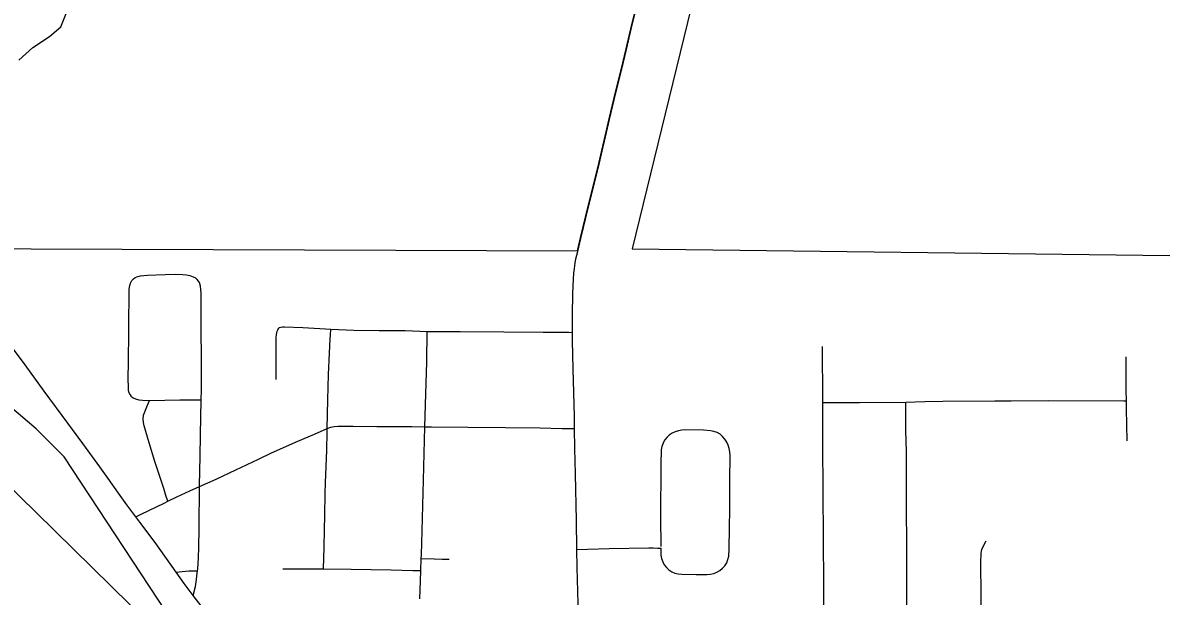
# Model space of a CAD drawing. Extents: x -7.5 to 53.5, y 0 to 22.
# Drawn here: x 3.591 to 4.57, y 17.327 to 17.82 of the extents above; entities that cross this region are included whole.
import ezdxf

# ---------------------------------------------------------------- set-up
doc = ezdxf.new("R2010")
doc.units = 0
for name, color, linetype in [('GM_X_City_Street', 7, 'Continuous'), ('GM_X_Corporation', 7, 'Continuous'), ('GM_X_County_Road', 7, 'Continuous'), ('GM_X_Minor_River', 7, 'Continuous'), ('GM_X_Rail_Line', 7, 'Continuous'), ('GM_X_State_Route', 7, 'Continuous')]:
    doc.layers.add(name, color=color, linetype=linetype)

msp = doc.modelspace()

# ---------------------------------------------------------------- linework, layer by layer
at = {"layer": 'GM_X_City_Street'}
for points in [[(3.68955, 17.60178), (3.6925, 17.60256), (3.6955, 17.60303), (3.69852, 17.60331), (3.71372, 17.60388), (3.72289, 17.60396), (3.72899, 17.60377), (3.73202, 17.6035), (3.73497, 17.6029), (3.73783, 17.60189), (3.73983, 17.60084), (3.74139, 17.59936)], [(3.68497, 17.49885), (3.68387, 17.50017), (3.68321, 17.50139), (3.68259, 17.50286), (3.68239, 17.50437), (3.68213, 17.50744), (3.682, 17.51362), (3.68238, 17.52914), (3.68256, 17.55398), (3.68263, 17.56638), (3.6828, 17.58188), (3.68279, 17.58809), (3.68295, 17.59117), (3.68332, 17.59421), (3.68405, 17.59629), (3.68517, 17.5985), (3.68658, 17.60002), (3.6881, 17.60107), (3.68955, 17.60178)], [(3.73781, 17.32763), (3.73993, 17.33559), (3.74081, 17.34145), (3.74114, 17.34455), (3.74159, 17.34902), (3.74176, 17.35075), (3.74241, 17.36007), (3.74275, 17.36939), (3.74307, 17.38496), (3.74311, 17.3943), (3.74313, 17.39742), (3.74325, 17.40989), (3.74324, 17.41301), (3.74338, 17.42148), (3.7434, 17.42237), (3.74382, 17.44731), (3.74412, 17.46604), (3.74474, 17.49607), (3.74477, 17.49722), (3.74503, 17.50345), (3.74505, 17.50655), (3.745, 17.50966), (3.74501, 17.51903), (3.74507, 17.5315), (3.74477, 17.55646), (3.74479, 17.5627), (3.74475, 17.57205), (3.74475, 17.58766), (3.74449, 17.59076), (3.74408, 17.59384), (3.74315, 17.5968), (3.74241, 17.59814), (3.74139, 17.59936)], [(3.80928, 17.51349), (3.80907, 17.54349), (3.80913, 17.54647), (3.80922, 17.54926), (3.80942, 17.55214), (3.80996, 17.55496), (3.81053, 17.5562), (3.8114, 17.55749)], [(3.8114, 17.55749), (3.81217, 17.55807), (3.81311, 17.55854), (3.81463, 17.55877), (3.81639, 17.55889), (3.83213, 17.5583), (3.85147, 17.55694), (3.85609, 17.55664), (3.87591, 17.55595), (3.89768, 17.55572), (3.92005, 17.55548), (3.93901, 17.55477)], [(3.84983, 17.35065), (3.85058, 17.36923), (3.8508, 17.38431), (3.85098, 17.39669), (3.85136, 17.41539), (3.85159, 17.42475), (3.85274, 17.45267), (3.85302, 17.46809), (3.85308, 17.47139), (3.85355, 17.49597), (3.85425, 17.51765), (3.85507, 17.53624), (3.85571, 17.54851), (3.85586, 17.55158), (3.85609, 17.55664)], [(3.93278, 17.32491), (3.93329, 17.34028), (3.93358, 17.34922), (3.9339, 17.35947), (3.93401, 17.36279), (3.93466, 17.3835), (3.93567, 17.42687), (3.93691, 17.47283), (3.93743, 17.49175), (3.93861, 17.5286), (3.93901, 17.55477)], [(3.93901, 17.55477), (3.96744, 17.55467), (4.0049, 17.55454), (4.03861, 17.55425), (4.06062, 17.55406), (4.06387, 17.55403)], [(4.28008, 17.26458), (4.28005, 17.27156), (4.28, 17.2826), (4.27991, 17.30075), (4.27974, 17.33595), (4.27955, 17.37781), (4.27937, 17.41634), (4.27916, 17.45931), (4.27901, 17.49361), (4.27894, 17.5079), (4.27864, 17.52951), (4.2786, 17.54186)], [(4.54056, 17.46079), (4.54003, 17.48822), (4.53995, 17.49508), (4.53983, 17.50443), (4.53964, 17.52934), (4.53964, 17.53307)], [(3.68497, 17.49885), (3.68633, 17.49783), (3.68832, 17.49677), (3.69123, 17.4961), (3.69436, 17.4957), (3.70041, 17.49554), (3.71352, 17.49581), (3.72631, 17.49607), (3.73924, 17.49607), (3.74474, 17.49607)], [(3.71608, 17.40877), (3.7145, 17.41369), (3.71259, 17.41964), (3.70482, 17.44293), (3.70008, 17.459), (3.6958, 17.47352), (3.69524, 17.4766), (3.69498, 17.47968), (3.69523, 17.48278), (3.69619, 17.48575), (3.69867, 17.49152), (3.70041, 17.49554)], [(4.27901, 17.49361), (4.28529, 17.49362), (4.31047, 17.49366), (4.35031, 17.49412), (4.36664, 17.4947), (4.38216, 17.49478), (4.42672, 17.4951), (4.44099, 17.49525), (4.47263, 17.49534), (4.53783, 17.49509), (4.53995, 17.49508)], [(4.35185, 17.2647), (4.3518, 17.26991), (4.35132, 17.32307), (4.35117, 17.3731), (4.35106, 17.40121), (4.35085, 17.41682), (4.35085, 17.45117), (4.35042, 17.46989), (4.35034, 17.48863), (4.35031, 17.49412)], [(3.68848, 17.39553), (3.69311, 17.39775), (3.71279, 17.40716), (3.71608, 17.40877), (3.72388, 17.41257), (3.73506, 17.41775), (3.74338, 17.42148), (3.75755, 17.42785), (3.77438, 17.43573), (3.79398, 17.44506), (3.80519, 17.45034), (3.82783, 17.46042), (3.84202, 17.46654), (3.85308, 17.47139), (3.8562, 17.47238), (3.85913, 17.473), (3.86211, 17.47334), (3.87525, 17.47327), (3.89562, 17.47316), (3.91622, 17.47306), (3.92587, 17.47301), (3.93691, 17.47283)], [(3.93691, 17.47283), (3.9427, 17.47277), (3.97397, 17.47244), (4.00636, 17.4721), (4.03596, 17.47193), (4.05466, 17.47149), (4.06566, 17.47147)], [(4.06771, 17.36732), (4.07683, 17.36765), (4.09545, 17.36832), (4.12957, 17.36869), (4.13328, 17.36863), (4.13694, 17.36858), (4.13965, 17.36854), (4.13974, 17.36252), (4.14038, 17.35952), (4.14137, 17.35675), (4.14275, 17.35413), (4.14453, 17.35181), (4.1467, 17.34982), (4.14917, 17.34822), (4.15186, 17.34707), (4.15473, 17.34635), (4.15771, 17.34598), (4.17006, 17.3457), (4.17928, 17.34586), (4.18229, 17.3462), (4.18523, 17.34679), (4.188, 17.34778), (4.19054, 17.34926), (4.19284, 17.35116), (4.19482, 17.35342), (4.19639, 17.35595), (4.19744, 17.35867), (4.19809, 17.36156), (4.1986, 17.36764), (4.19888, 17.38622), (4.19901, 17.4017), (4.19896, 17.42655), (4.19924, 17.44821), (4.19909, 17.45125), (4.19861, 17.45417), (4.19774, 17.457), (4.19647, 17.45969), (4.19485, 17.46218), (4.19291, 17.46442), (4.19067, 17.46635), (4.18815, 17.46782), (4.18542, 17.46884), (4.18249, 17.46944), (4.1764, 17.46991), (4.16094, 17.47009), (4.1579, 17.46993), (4.15498, 17.46943), (4.15216, 17.46855), (4.14946, 17.46728), (4.147, 17.46565), (4.14486, 17.46365), (4.14308, 17.46131), (4.14168, 17.45872), (4.14069, 17.45593), (4.14015, 17.45302), (4.13973, 17.44072), (4.13957, 17.39422), (4.13975, 17.36995)], [(4.39337, 17.26973), (4.40546, 17.27658), (4.40882, 17.27908), (4.41119, 17.28171), (4.41308, 17.28473), (4.41438, 17.288), (4.415, 17.2915), (4.41519, 17.29886), (4.41499, 17.32804), (4.41483, 17.35607), (4.41517, 17.36424), (4.41578, 17.36739), (4.41702, 17.37041), (4.41944, 17.37484)], [(3.9339, 17.35947), (3.94506, 17.35933), (3.95185, 17.35909), (3.95775, 17.35889)], [(3.72334, 17.34786), (3.72847, 17.34845), (3.73122, 17.34876), (3.73399, 17.34894), (3.73953, 17.349), (3.74159, 17.34902)], [(3.81483, 17.35076), (3.83982, 17.35077), (3.84983, 17.35065), (3.87376, 17.35035), (3.90802, 17.34985), (3.92674, 17.34939), (3.93358, 17.34922)]]:
    msp.add_lwpolyline(points, dxfattribs=at)
at = {"layer": 'GM_X_Corporation'}
for points in [[(4.17528, 17.87232), (4.11525, 17.62573), (4.57712, 17.62013)], [(3.5201, 17.62604), (4.06817, 17.62413), (4.07074, 17.63534), (4.07735, 17.66245), (4.08566, 17.69547), (4.09532, 17.73772), (4.10113, 17.76175), (4.10571, 17.77972), (4.11006, 17.79773), (4.11486, 17.81884), (4.12225, 17.84887)]]:
    msp.add_lwpolyline(points, dxfattribs=at)
at = {"layer": 'GM_X_County_Road'}
for points in [[(3.68848, 17.39553), (3.68094, 17.40568), (3.67368, 17.41577), (3.66474, 17.42843), (3.65751, 17.43847), (3.64294, 17.45849), (3.63001, 17.47592), (3.60971, 17.50344), (3.5934, 17.52596), (3.58249, 17.54071), (3.57345, 17.55327), (3.56091, 17.57102), (3.55161, 17.58342), (3.54658, 17.59008)], [(3.72334, 17.34786), (3.70505, 17.37327), (3.69207, 17.39071), (3.68848, 17.39553)], [(3.73781, 17.32763), (3.73009, 17.33816), (3.72334, 17.34786)], [(3.7526, 17.30748), (3.74547, 17.31763), (3.73781, 17.32763)]]:
    msp.add_lwpolyline(points, dxfattribs=at)
at = {"layer": 'GM_X_Minor_River'}
msp.add_lwpolyline([(3.58789, 17.78818), (3.59997, 17.79885), (3.61433, 17.80839), (3.62415, 17.81678), (3.6294, 17.8297)], dxfattribs=at)
at = {"layer": 'GM_X_Rail_Line'}
for points in [[(3.7803, 17.22488), (3.75053, 17.26021), (3.73623, 17.27884), (3.7223, 17.30195), (3.62704, 17.44693), (3.60298, 17.47113), (3.57179, 17.49755), (3.54173, 17.5251), (3.52294, 17.54072), (3.51355, 17.54891), (3.50451, 17.56121), (3.4966, 17.57724), (3.4615, 17.6604)], [(3.44582, 17.55252), (3.60252, 17.39928), (3.7969, 17.2086)]]:
    msp.add_lwpolyline(points, dxfattribs=at)
at = {"layer": 'GM_X_State_Route'}
for points in [[(4.06838, 17.62358), (4.07096, 17.6348), (4.07757, 17.66191), (4.08587, 17.69493), (4.09554, 17.73717), (4.10134, 17.7612), (4.10593, 17.77917), (4.11027, 17.79718), (4.11507, 17.8183), (4.12246, 17.84833), (4.1249, 17.85722), (4.12943, 17.87152), (4.13117, 17.87684)], [(4.06387, 17.55403), (4.0638, 17.56874), (4.06411, 17.58735), (4.06474, 17.59978), (4.06515, 17.60499), (4.06558, 17.60889), (4.06628, 17.61357), (4.06687, 17.61718), (4.06838, 17.62358)], [(4.0701, 17.26517), (4.06965, 17.28995), (4.06868, 17.32092), (4.0679, 17.35194), (4.06771, 17.36732), (4.06741, 17.39222), (4.06652, 17.43251), (4.06591, 17.4542), (4.06566, 17.47147), (4.06546, 17.4821), (4.06436, 17.52231), (4.0639, 17.54706), (4.06387, 17.55403)]]:
    msp.add_lwpolyline(points, dxfattribs=at)

doc.saveas('drawing.dxf')
